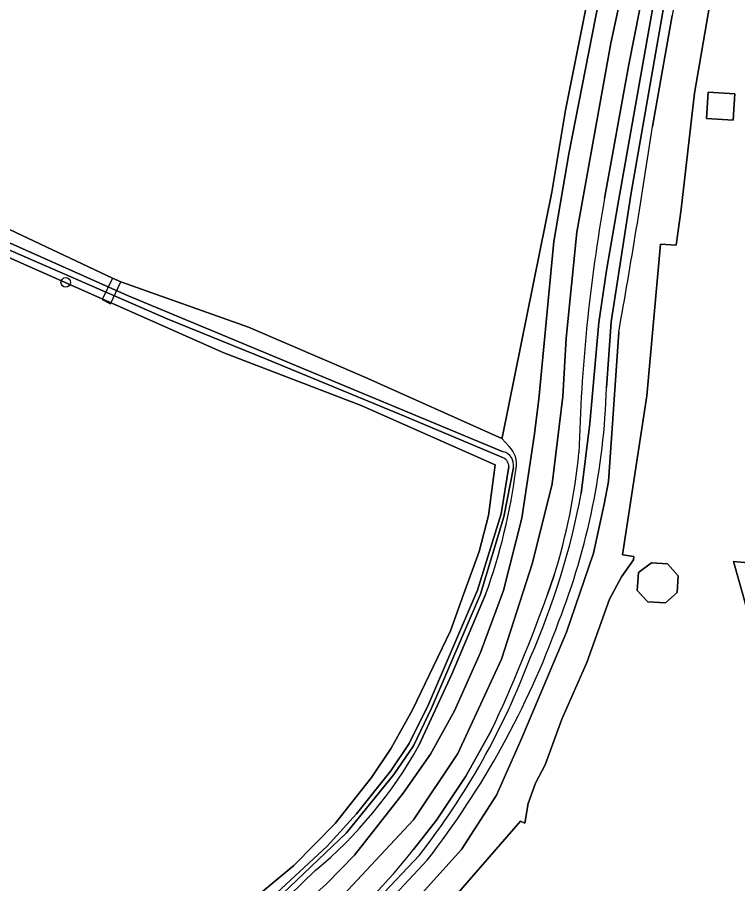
# Model space of a CAD drawing. Extents: x 159626 to 160723, y 388173 to 389416.
# Drawn here: x 159782.2 to 159856.1, y 388470.3 to 388559.2 of the extents above; entities that cross this region are included whole.
import ezdxf

# ---------------------------------------------------------------- set-up
doc = ezdxf.new("R2010")
doc.units = 0
for name, color, linetype in [('IMGEO_Boom', 7, 'Continuous'), ('IMGEO_Dek', 7, 'Continuous'), ('IMGEO_Erf', 7, 'Continuous'), ('IMGEO_Groenvoorziening', 7, 'Continuous'), ('IMGEO_Hek', 7, 'Continuous'), ('IMGEO_Loofbos', 7, 'Continuous'), ('IMGEO_Oever', 7, 'Continuous'), ('IMGEO_Pand', 7, 'Continuous'), ('IMGEO_Rijbaan_lokaal_gesloten', 7, 'Continuous'), ('IMGEO_Rijbaan_lokaal_onverhard', 7, 'Continuous'), ('IMGEO_Waterloop', 7, 'Continuous')]:
    doc.layers.add(name, color=color, linetype=linetype)

msp = doc.modelspace()

# ---------------------------------------------------------------- linework, layer by layer
at = {"layer": 'IMGEO_Boom'}
msp.add_circle((159787.135, 388532.027), 0.489, dxfattribs=at)
at = {"layer": 'IMGEO_Dek'}
msp.add_lwpolyline([(159790.867, 388530.255), (159791.724, 388529.834), (159792.802, 388532.075), (159791.923, 388532.473)], close=True, dxfattribs=at)
at = {"layer": 'IMGEO_Erf'}
msp.add_lwpolyline([(159854.79, 388569.739), (159851.654, 388551.438), (159850.278, 388539.543), (159849.747, 388535.829), (159848.144, 388535.96), (159846.739, 388520.388), (159844.261, 388504.071), (159845.431, 388503.898), (159845.39, 388503.573), (159844.145, 388501.837), (159842.914, 388499.536), (159840.587, 388493.046), (159838.043, 388487.206), (159836.317, 388482.533), (159835.337, 388480.671), (159834.576, 388478.554), (159834.22, 388476.551), (159833.795, 388476.743), (159816.701, 388457.112)], dxfattribs=at)
for points in [[(159852.864, 388548.832), (159853.035, 388551.543), (159855.771, 388551.371), (159855.6, 388548.66)], [(159847.238, 388503.274), (159848.853, 388503.142), (159849.973, 388501.934), (159849.853, 388500.199), (159848.67, 388499.158), (159846.857, 388499.248), (159845.758, 388500.433), (159845.885, 388502.272)], [(159866.921, 388502.361), (159871.9, 388501.911), (159871.881, 388501.686), (159871.735, 388500), (159871.619, 388498.655), (159869.554, 388498.093), (159869.943, 388496.65), (159870.55, 388496.812), (159870.574, 388496.727), (159872.315, 388490.461), (159870.004, 388489.814), (159869.885, 388488.701), (159865.084, 388489.093), (159858.349, 388489.616), (159858.847, 388495.122), (159858.01, 388494.89), (159856.584, 388500), (159855.64, 388503.38)]]:
    msp.add_lwpolyline(points, close=True, dxfattribs=at)
at = {"layer": 'IMGEO_Groenvoorziening'}
for points in [[(159809.312, 388640.682), (159755.39, 388665.3), (159741.674, 388672.442), (159740.783, 388672.6), (159740.541, 388670.682), (159780.392, 388651.994), (159820.024, 388632.9), (159827.084, 388629.498), (159851.994, 388617.496), (159838.395, 388549.686), (159837.015, 388541.281), (159831.958, 388516.26), (159831.879, 388516.013), (159832.612, 388515.179)], [(159844.908, 388554.382), (159847.587, 388568.102), (159849.918, 388581.507), (159852.444, 388594.876), (159862.861, 388640.687), (159864.406, 388645.004), (159861.693, 388645.575), (159858.183, 388629.429), (159857.157, 388623.967), (159855.64, 388618.28), (159849.981, 388588.646), (159843.059, 388556.556), (159839.555, 388537.163), (159838.483, 388526.316), (159838.133, 388520.304), (159837.027, 388511.358), (159835.009, 388503.266), (159831.854, 388493.371), (159827.374, 388483.715), (159822.801, 388476.879), (159813.657, 388467.09), (159810.384, 388464.494), (159811.319, 388462.715), (159813.876, 388464.588)], [(159851.44, 388570.762), (159849.338, 388559.396), (159847.332, 388548.006)], [(159816.701, 388457.112), (159833.795, 388476.743), (159834.22, 388476.551), (159834.576, 388478.554), (159835.337, 388480.671), (159836.317, 388482.533), (159838.043, 388487.206), (159840.587, 388493.046), (159842.914, 388499.536), (159844.145, 388501.837), (159845.39, 388503.573), (159845.431, 388503.898), (159844.261, 388504.071), (159846.739, 388520.388), (159848.144, 388535.96), (159849.747, 388535.829), (159850.278, 388539.543), (159851.654, 388551.438), (159854.79, 388569.739)], [(159812.735, 388471.697), (159807.411, 388466.52), (159798.304, 388458.132), (159793.659, 388453.219), (159792.47, 388454.125), (159788.874, 388445.098), (159787.916, 388441.536), (159791.742, 388448.635), (159795.762, 388453.296), (159802.08, 388459.684), (159813.884, 388470.314), (159816.743, 388473.283), (159821.745, 388479.621), (159824.54, 388483.635), (159827.024, 388488.065), (159829.693, 388494.056), (159832.038, 388500.435), (159833.921, 388507.852), (159835.185, 388516.257), (159835.663, 388520.052), (159837.202, 388536.233), (159838.732, 388545.2), (159841.816, 388560.912)], [(159842.41, 388540.628), (159844.908, 388554.382)], [(159843.864, 388526.919), (159842.826, 388511.607), (159842.365, 388509.27), (159841.261, 388504.238), (159838.509, 388496.149), (159833.859, 388485.148), (159831.319, 388479.425), (159827.736, 388473.852), (159821.398, 388466.84)], [(159836.556, 388500), (159837.254, 388501.992)], [(159830.215, 388500), (159826.736, 388491.831), (159823.349, 388484.516)], [(159822.818, 388473.842), (159825.176, 388476.859), (159828.174, 388481.387), (159830.827, 388486.106)]]:
    msp.add_lwpolyline(points, dxfattribs=at)
for centre, radius, start, end in [((159049.859, 388668.331), 806.499, 349.901531, 351.419774), ((160015.321, 388510.022), 175.599, 169.96222, 178.52879), ((159831.002, 388513.428), 2.379, 348.30428, 47.39163), ((159777.067, 388520.641), 63.01, 342.78419, 354.4343), ((159773.271, 388520.554), 60.54, 340.15291, 352.78065), ((159683.367, 388555.037), 162.776, 334.94592, 340.23782), ((159784.248, 388506.088), 44.657, 309.63625, 331.11494), ((159770.404, 388515.542), 66.978, 310.46977, 321.4949)]:
    msp.add_arc(centre, radius, start, end, dxfattribs=at)
at = {"layer": 'IMGEO_Hek'}
for points in [[(159827.084, 388629.498), (159851.994, 388617.496), (159838.395, 388549.686), (159837.015, 388541.281), (159831.958, 388516.26)], [(159831.205, 388513.3), (159830.501, 388508.104), (159829.547, 388504.429), (159827.957, 388500)], [(159779.536, 388416.895), (159783.979, 388433.713), (159788.023, 388445.423), (159791.84, 388454.553), (159795.463, 388458.649), (159805.891, 388468.361), (159810.541, 388472.207), (159814.763, 388476.518), (159818.512, 388481.246), (159820.511, 388484.254), (159822.716, 388488.184), (159826.621, 388496.28), (159827.957, 388500)]]:
    msp.add_lwpolyline(points, dxfattribs=at)
at = {"layer": 'IMGEO_Loofbos'}
for points in [[(159731.085, 388581.751), (159734.209, 388558.832), (159743.664, 388553.985), (159766.493, 388544.446), (159791.923, 388532.473), (159792.802, 388532.075), (159805.887, 388527.443), (159817.809, 388522.313), (159831.879, 388516.013), (159831.958, 388516.26), (159837.015, 388541.281), (159838.395, 388549.686), (159851.994, 388617.496)], [(159780.455, 388416.808), (159784.851, 388433.448), (159787.916, 388441.536), (159788.874, 388445.098), (159792.47, 388454.125), (159791.84, 388454.553), (159795.463, 388458.649), (159805.891, 388468.361), (159810.541, 388472.207), (159814.763, 388476.518), (159818.512, 388481.246), (159820.511, 388484.254), (159822.716, 388488.184), (159826.621, 388496.28), (159827.957, 388500), (159829.547, 388504.429), (159830.501, 388508.104), (159831.205, 388513.3), (159817.444, 388519.413), (159803.344, 388524.784), (159765.83, 388541.407)]]:
    msp.add_lwpolyline(points, dxfattribs=at)
at = {"layer": 'IMGEO_Oever'}
for points in [[(159856.533, 388594.848), (159861.174, 388619.427), (159866.102, 388639.571), (159864.137, 388640.247), (159862.861, 388640.687), (159852.444, 388594.876), (159849.918, 388581.507), (159847.587, 388568.102), (159844.908, 388554.382), (159842.41, 388540.628)], [(159849.182, 388570.495), (159855.013, 388601.337), (159858.586, 388618.462), (159863.432, 388639.242), (159864.582, 388638.873), (159861.995, 388627.62), (159857.507, 388605.288), (159852.209, 388578.717), (159848.73, 388561.747), (159845.157, 388541.213), (159843.104, 388527.99), (159842.611, 388521.213)], [(159840.024, 388510.372), (159840.886, 388517.558), (159841.831, 388527.908), (159842.611, 388533.246), (159843.761, 388539.981), (159849.182, 388570.495)], [(159847.332, 388548.006), (159849.338, 388559.396)], [(159734.209, 388558.832), (159734.701, 388555.218), (159741.544, 388552.483), (159765.83, 388541.407), (159803.344, 388524.784), (159817.444, 388519.413), (159831.205, 388513.3), (159830.501, 388508.104), (159829.547, 388504.429), (159827.957, 388500), (159826.621, 388496.28), (159822.716, 388488.184), (159820.511, 388484.254), (159818.512, 388481.246), (159814.763, 388476.518), (159810.541, 388472.207), (159805.891, 388468.361), (159795.463, 388458.649), (159791.84, 388454.553), (159792.47, 388454.125), (159793.659, 388453.219), (159798.304, 388458.132), (159807.411, 388466.52), (159812.735, 388471.697)], [(159832.612, 388515.179), (159831.879, 388516.013), (159817.809, 388522.313), (159805.887, 388527.443), (159792.802, 388532.075), (159791.923, 388532.473), (159766.493, 388544.446), (159743.664, 388553.985), (159734.209, 388558.832)], [(159831.867, 388514.107), (159821.888, 388518.316), (159807.719, 388524.148), (159797.534, 388528.275), (159778.54, 388536.55), (159752.77, 388548.152), (159735.404, 388555.669), (159735.263, 388555.919), (159735.301, 388556.256), (159735.462, 388556.462), (159735.837, 388556.58), (159753.746, 388548.378)], [(159753.746, 388548.378), (159793.458, 388530.678), (159832.021, 388514.661)], [(159813.876, 388464.588), (159813.893, 388463.298), (159814.213, 388462.344), (159814.981, 388461.843), (159815.889, 388461.89), (159821.398, 388466.84), (159827.736, 388473.852), (159831.319, 388479.425), (159833.859, 388485.148), (159838.509, 388496.149), (159841.261, 388504.238), (159842.365, 388509.27), (159842.826, 388511.607), (159843.864, 388526.919)], [(159833.068, 388513.049), (159832.093, 388507.967), (159829.69, 388500.041), (159824.66, 388488.357), (159822.812, 388484.476), (159820.799, 388481.54), (159815.953, 388475.565), (159809.423, 388469.322), (159796.277, 388456.771), (159794.038, 388454.369), (159793.592, 388454.743), (159797.35, 388458.645), (159804.988, 388465.893), (159813.941, 388474.21), (159816.98, 388477.515), (159820.471, 388481.91), (159822.36, 388484.723), (159824.352, 388488.727), (159829.382, 388500.452), (159831.805, 388508.296), (159832.606, 388513.142)], [(159837.254, 388501.992), (159836.556, 388500)], [(159823.349, 388484.516), (159826.736, 388491.831), (159830.215, 388500)], [(159830.827, 388486.106), (159828.174, 388481.387), (159825.176, 388476.859), (159822.818, 388473.842)], [(159824.213, 388472.754), (159815.72, 388463.654), (159815.009, 388464.388), (159823.432, 388473.287)]]:
    msp.add_lwpolyline(points, dxfattribs=at)
for centre, radius, start, end in [((159049.859, 388668.331), 806.499, 349.901531, 351.419774), ((160015.321, 388510.022), 175.599, 169.96222, 178.52879), ((159770.504, 388523.443), 72.142, 338.66596, 358.22825), ((159831.644, 388513.27), 1.441, 351.16154, 74.8462), ((159831.002, 388513.428), 2.379, 348.30428, 47.39163), ((159777.067, 388520.641), 63.01, 342.78419, 354.4343), ((159831.527, 388513.082), 1.08, 3.2093, 71.68071), ((159773.271, 388520.554), 60.54, 340.15291, 352.78065), ((159763.451, 388524.942), 77.947, 336.27074, 349.22682), ((159683.367, 388555.037), 162.776, 334.94592, 340.23782), ((159752.995, 388527.998), 90.132, 322.19898, 340.01831), ((159762.85, 388520.59), 76.862, 322.01673, 339.42234), ((159784.248, 388506.088), 44.657, 309.63625, 331.11494), ((159770.404, 388515.542), 66.978, 310.46977, 321.4949)]:
    msp.add_arc(centre, radius, start, end, dxfattribs=at)
at = {"layer": 'IMGEO_Pand'}
for points in [[(159855.771, 388551.371), (159853.035, 388551.543), (159852.864, 388548.832), (159855.6, 388548.66)], [(159847.238, 388503.274), (159845.885, 388502.272), (159845.758, 388500.433), (159846.857, 388499.248), (159848.67, 388499.158), (159849.853, 388500.199), (159849.973, 388501.934), (159848.853, 388503.142)], [(159869.554, 388498.093), (159871.619, 388498.655), (159871.735, 388500), (159871.881, 388501.686), (159871.9, 388501.911), (159866.921, 388502.361), (159855.64, 388503.38), (159856.584, 388500), (159858.01, 388494.89), (159858.847, 388495.122), (159858.349, 388489.616), (159865.084, 388489.093), (159869.885, 388488.701), (159870.004, 388489.814), (159872.315, 388490.461), (159870.574, 388496.727), (159870.55, 388496.812), (159869.943, 388496.65)]]:
    msp.add_lwpolyline(points, close=True, dxfattribs=at)
at = {"layer": 'IMGEO_Rijbaan_lokaal_gesloten'}
msp.add_lwpolyline([(159790.867, 388530.255), (159791.724, 388529.834), (159792.802, 388532.075), (159791.923, 388532.473)], close=True, dxfattribs=at)
at = {"layer": 'IMGEO_Rijbaan_lokaal_onverhard'}
for points in [[(159813.657, 388467.09), (159822.801, 388476.879), (159827.374, 388483.715), (159831.854, 388493.371), (159835.009, 388503.266), (159837.027, 388511.358), (159838.133, 388520.304), (159838.483, 388526.316), (159839.555, 388537.163), (159843.059, 388556.556), (159849.981, 388588.646)], [(159841.816, 388560.912), (159838.732, 388545.2), (159837.202, 388536.233), (159835.663, 388520.052), (159835.185, 388516.257), (159833.921, 388507.852), (159832.038, 388500.435), (159829.693, 388494.056), (159827.024, 388488.065), (159824.54, 388483.635), (159821.745, 388479.621), (159816.743, 388473.283), (159813.884, 388470.314), (159802.08, 388459.684), (159795.762, 388453.296), (159791.742, 388448.635), (159787.916, 388441.536), (159784.851, 388433.448), (159780.455, 388416.808)]]:
    msp.add_lwpolyline(points, dxfattribs=at)
at = {"layer": 'IMGEO_Waterloop'}
for points in [[(159863.432, 388639.242), (159858.586, 388618.462), (159855.013, 388601.337), (159849.182, 388570.495), (159843.761, 388539.981), (159842.611, 388533.246), (159841.831, 388527.908), (159840.886, 388517.558), (159840.024, 388510.372)], [(159842.611, 388521.213), (159843.104, 388527.99), (159845.157, 388541.213), (159848.73, 388561.747), (159852.209, 388578.717), (159857.507, 388605.288), (159861.995, 388627.62), (159864.582, 388638.873), (159863.432, 388639.242)], [(159753.746, 388548.378), (159735.837, 388556.58), (159735.462, 388556.462), (159735.301, 388556.256), (159735.263, 388555.919), (159735.404, 388555.669), (159752.77, 388548.152), (159778.54, 388536.55), (159797.534, 388528.275), (159807.719, 388524.148), (159821.888, 388518.316), (159831.867, 388514.107)], [(159832.021, 388514.661), (159793.458, 388530.678), (159753.746, 388548.378)], [(159832.606, 388513.142), (159831.805, 388508.296), (159829.382, 388500.452), (159824.352, 388488.727), (159822.36, 388484.723), (159820.471, 388481.91), (159816.98, 388477.515), (159813.941, 388474.21), (159804.988, 388465.893), (159797.35, 388458.645), (159793.592, 388454.743), (159794.038, 388454.369), (159796.277, 388456.771), (159809.423, 388469.322), (159815.953, 388475.565), (159820.799, 388481.54), (159822.812, 388484.476), (159824.66, 388488.357), (159829.69, 388500.041), (159832.093, 388507.967), (159833.068, 388513.049)], [(159823.432, 388473.287), (159815.009, 388464.388), (159815.72, 388463.654), (159824.213, 388472.754)]]:
    msp.add_lwpolyline(points, dxfattribs=at)
for centre, radius, start, end in [((159770.504, 388523.443), 72.142, 338.66596, 358.22825), ((159831.644, 388513.27), 1.441, 351.16154, 74.8462), ((159831.527, 388513.082), 1.08, 3.2093, 71.68071), ((159763.451, 388524.942), 77.947, 336.27074, 349.22682), ((159752.995, 388527.998), 90.132, 322.19898, 340.01831), ((159762.85, 388520.59), 76.862, 322.01673, 339.42234)]:
    msp.add_arc(centre, radius, start, end, dxfattribs=at)

doc.saveas('drawing.dxf')
